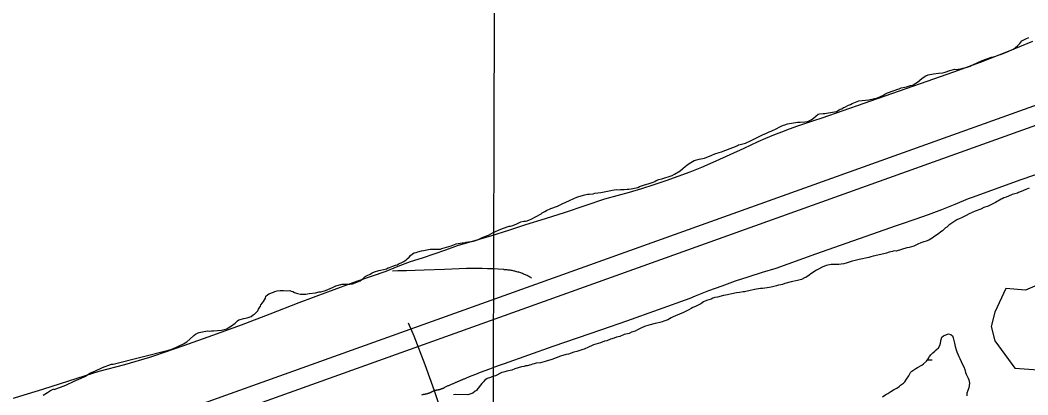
# Model space of a CAD drawing. Extents: x 3177385 to 3215275, y 903885 to 929304.
# Drawn here: x 3186093 to 3187679, y 913719 to 914309 of the extents above; entities that cross this region are included whole.
import ezdxf

# ---------------------------------------------------------------- set-up
doc = ezdxf.new("R2010")
doc.units = 0
for name, color, linetype in [('V-GRID-MAJR', 7, 'Continuous'), ('V-LEVE-TOET', 7, 'Continuous'), ('V-ROAD-CNTR', 7, 'Continuous'), ('V-SITE-VEGE', 7, 'Continuous'), ('V-SURV-LINE', 7, 'Continuous'), ('V-WETL-SWMP', 7, 'Continuous')]:
    doc.layers.add(name, color=color, linetype=linetype)

msp = doc.modelspace()

# ---------------------------------------------------------------- linework, layer by layer
at = {"layer": 'V-GRID-MAJR'}
msp.add_spline([(3186826.1, 909324.9), (3186842, 915385.9), (3186857.8, 921448.8), (3186873.7, 927511.8), (3186873.7, 927513.7)], degree=3, dxfattribs=at)
at = {"layer": 'V-LEVE-TOET'}
for points in [[(3186304.9, 913780.6), (3186350.6, 913796.4), (3186396, 913812.6), (3186441.3, 913829.3), (3186486.4, 913846.4), (3186531.7, 913864.1), (3186577.2, 913881.3), (3186622.9, 913897.8), (3186668.9, 913913.8), (3186687.9, 913921.5), (3186707.2, 913928.9), (3186725.9, 913934.7), (3186744.5, 913940.8), (3186763, 913947.3), (3186781.3, 913954), (3186808.3, 913961.9), (3186835.2, 913970), (3186862, 913978.4), (3186888.7, 913987.2), (3186920, 913996.8), (3186951.2, 914006.7), (3186982.4, 914017), (3187013.4, 914027.6), (3187032.8, 914032.7), (3187052.2, 914038.1), (3187071.4, 914043.9), (3187090.6, 914050), (3187109.7, 914056.4), (3187128.6, 914063.1), (3187147.4, 914070.2), (3187166.1, 914077.6), (3187188.3, 914087.4), (3187210.4, 914097.4), (3187232.4, 914107.5), (3187254.4, 914117.7), (3187266.7, 914123.1), (3187279.1, 914128.3), (3187291.6, 914133.3), (3187304.1, 914138), (3187316.8, 914142.6), (3187329.5, 914146.9), (3187342.3, 914151), (3187355.1, 914155), (3187520.5, 914213.1), (3187562.5, 914227.6), (3187604.3, 914242.9), (3187645.8, 914258.9), (3187687.1, 914275.7)], [(3187744.6, 914083.8), (3187667.8, 914057.4), (3187591.4, 914029.8), (3187585.1, 914027.4), (3187564.3, 914018.7), (3187543.3, 914010.4), (3187522.2, 914002.4), (3187500.9, 913994.8), (3187479.5, 913987.5), (3187471.9, 913985.1), (3187471.9, 913985.1), (3187344.7, 913940.5), (3187282.5, 913917.8), (3187282.5, 913917.8), (3187261, 913911.5), (3187239.7, 913904.8), (3187218.5, 913897.7), (3187197.4, 913890.3), (3187176.4, 913882.5), (3187155.6, 913874.3), (3187146.9, 913870.8), (3187146.9, 913870.8), (3187047.5, 913835.1), (3187008, 913821.4), (3187008, 913821.4), (3186931.1, 913795.2), (3186854.7, 913767.8), (3186846.6, 913764.9), (3186839.2, 913762.2), (3186831.7, 913759.5), (3186824.3, 913756.8), (3186816.9, 913754), (3186809.5, 913751.1), (3186802.2, 913748.1), (3186794.9, 913745.1), (3186791.8, 913743.7), (3186790.8, 913743.4), (3186789.8, 913743), (3186788.8, 913742.6), (3186787.9, 913742.2), (3186786.9, 913741.8), (3186785.9, 913741.3), (3186785, 913740.9), (3186784, 913740.5), (3186783, 913740.1), (3186782.1, 913739.7), (3186781.1, 913739.3), (3186780.2, 913738.9), (3186779.2, 913738.5), (3186778.3, 913738.1), (3186777.4, 913737.6), (3186776.4, 913737.2), (3186775.5, 913736.8), (3186774.6, 913736.4), (3186773.7, 913736), (3186772.8, 913735.6), (3186772.6, 913735.5), (3186772.6, 913735.5), (3186771.5, 913735.1), (3186770.4, 913734.6), (3186769.3, 913734.2), (3186768.2, 913733.7), (3186767.1, 913733.3), (3186766, 913732.8), (3186764.9, 913732.3), (3186763.9, 913731.8), (3186762.8, 913731.3), (3186761.8, 913730.7), (3186760.7, 913730.2), (3186759.7, 913729.6), (3186759.4, 913729.4), (3186758.7, 913729.1), (3186758.1, 913728.9), (3186757.5, 913728.6), (3186756.9, 913728.3), (3186756.2, 913728.1), (3186755.6, 913727.8), (3186754.9, 913727.6), (3186754.3, 913727.4), (3186753.6, 913727.2), (3186753, 913727)], [(3186060.6, 913707.5), (3186128.3, 913727.6), (3186195.6, 913749.1), (3186217.2, 913756.3), (3186257.3, 913766.4), (3186297, 913778.1), (3186304.9, 913780.6)], [(3186753, 913727), (3186752.3, 913726.8), (3186751.7, 913726.6), (3186751, 913726.5), (3186750.3, 913726.3), (3186749.7, 913726.2), (3186749, 913726.1), (3186748.3, 913726), (3186747.7, 913725.9), (3186747, 913725.8), (3186746.3, 913725.7), (3186745.6, 913725.6), (3186744.9, 913725.6), (3186744.3, 913725.5), (3186743.8, 913725.2), (3186743.3, 913724.9), (3186742.8, 913724.6), (3186742.3, 913724.3), (3186741.8, 913724), (3186741.3, 913723.7), (3186740.8, 913723.5), (3186740.3, 913723.2), (3186739.7, 913722.9), (3186739.2, 913722.7), (3186738.7, 913722.4), (3186738.2, 913722.2), (3186737.6, 913722), (3186737.1, 913721.7), (3186736.5, 913721.5), (3186736, 913721.3), (3186735.4, 913721.1), (3186734.9, 913720.9), (3186734.3, 913720.8), (3186733.8, 913720.6), (3186733.2, 913720.4), (3186732.7, 913720.3), (3186732.1, 913720.1), (3186731.5, 913720), (3186731, 913719.9), (3186730.4, 913719.7), (3186729.8, 913719.6), (3186729.3, 913719.5), (3186728.7, 913719.4), (3186728.1, 913719.4), (3186727.6, 913719.3), (3186727, 913719.2), (3186726.4, 913719.1), (3186726.1, 913719.1), (3186724.4, 913718.5)]]:
    msp.add_lwpolyline(points, dxfattribs=at)
at = {"layer": 'V-ROAD-CNTR'}
for points in [[(3186897.8, 913902.8), (3186896.4, 913903.6), (3186895, 913904.4), (3186893.7, 913905.1), (3186892.3, 913905.9), (3186890.9, 913906.6), (3186889.5, 913907.3), (3186888, 913907.9), (3186886.6, 913908.6), (3186885.2, 913909.2), (3186883.7, 913909.8), (3186882.2, 913910.3), (3186880.7, 913910.9), (3186879.3, 913911.4), (3186877.8, 913911.9), (3186876.3, 913912.3), (3186874.8, 913912.8), (3186873.2, 913913.2), (3186871.7, 913913.6), (3186870.2, 913913.9), (3186868.6, 913914.3), (3186867.1, 913914.6), (3186865.6, 913914.8), (3186864, 913915.1), (3186862.4, 913915.3), (3186860.9, 913915.5), (3186859.3, 913915.7), (3186857.8, 913915.8), (3186856.2, 913915.9), (3186854.6, 913916), (3186853.9, 913916.1), (3186845.4, 913916.7), (3186836.9, 913917.3), (3186828.4, 913917.6), (3186819.8, 913917.9), (3186811.3, 913918), (3186802.8, 913917.9), (3186795.5, 913917.7), (3186760.6, 913916.3), (3186728.5, 913915.3), (3186728.5, 913915.3), (3186714.8, 913914.7), (3186701.1, 913914.3), (3186687.4, 913914), (3186678.7, 913913.9), (3186678.7, 913913.9)], [(3186703.5, 913832.2), (3186712.4, 913812), (3186730, 913766.4), (3186744.3, 913725.5), (3186763.1, 913670.3)]]:
    msp.add_lwpolyline(points, dxfattribs=at)
at = {"layer": 'V-SITE-VEGE'}
for points in [[(3187407.7, 914180), (3187413.1, 914181.8), (3187428.7, 914183.4), (3187442.5, 914186.9), (3187447.1, 914188.7), (3187451, 914190.5), (3187454.1, 914192.4), (3187458.3, 914194.6), (3187468.7, 914198.2), (3187474.4, 914200.3), (3187476.7, 914201.1), (3187479.8, 914202.5), (3187485.2, 914203.5), (3187487.9, 914203.9), (3187494.4, 914206), (3187497.8, 914206.7), (3187500.1, 914208.2), (3187502.8, 914209.6), (3187505.6, 914211.5), (3187512.2, 914217.1), (3187514.1, 914218.6), (3187518.3, 914221.1), (3187522.2, 914223), (3187530.6, 914224.7), (3187538.2, 914225.3), (3187544.7, 914226.3), (3187549, 914227.3), (3187556.2, 914229.5), (3187564.3, 914231.6), (3187566.6, 914231.5), (3187568.9, 914231.9), (3187573.5, 914232.2), (3187576.5, 914233.2), (3187581.9, 914234.6), (3187585, 914235.3), (3187588, 914236.8), (3187590, 914237.5), (3187593.4, 914239.3), (3187606.9, 914245.5), (3187621.9, 914250.6), (3187627.2, 914252), (3187632.2, 914253.8), (3187637.6, 914255.6), (3187640.3, 914256.3), (3187645.7, 914258.4), (3187654.1, 914262.1), (3187656.4, 914263.5), (3187659.9, 914266.5), (3187663, 914268.4), (3187666.5, 914272.1), (3187669.7, 914276.2), (3187675.8, 914279.5), (3187680.5, 914281.7)], [(3186881.1, 913991.2), (3186885.7, 913992.2), (3186888, 913992.5), (3186891.1, 913993.2), (3186894.6, 913994.3), (3186897.2, 913995.4), (3186905, 913999.8), (3186912.7, 914003.8), (3186914.6, 914005.3), (3186918.8, 914007.5), (3186921.5, 914009), (3186928.1, 914012.3), (3186938.5, 914016.2), (3186943.9, 914018.8), (3186945.8, 914019.5), (3186957.3, 914025), (3186964.6, 914027.9), (3186969.3, 914030.1), (3186972.3, 914031.1), (3186981.5, 914034), (3186985.7, 914035.1), (3186988.8, 914035), (3186994.9, 914035.6), (3186997.6, 914036.3), (3187007.1, 914037.6), (3187027.8, 914041.8), (3187032, 914042.1), (3187034.7, 914042), (3187037.7, 914042.3), (3187043.8, 914042.2), (3187048.4, 914042.9), (3187050.7, 914042.8), (3187054.5, 914043.5), (3187057.2, 914043.8), (3187064.9, 914045.2), (3187067.9, 914047), (3187072.6, 914048.8), (3187075.6, 914049.9), (3187081.4, 914051.3), (3187089.1, 914053.8), (3187091.7, 914054.9), (3187094.1, 914056.4), (3187097.9, 914057.8), (3187102.9, 914059.2), (3187119, 914064.6), (3187122.9, 914066.4), (3187131.7, 914071.6), (3187136, 914075.3), (3187139.5, 914078.7), (3187142.2, 914080.5), (3187145.7, 914083.5), (3187153.8, 914087.9), (3187161.5, 914090), (3187169.9, 914091.7), (3187181.4, 914096.4), (3187186.4, 914098.6), (3187193.3, 914100.8), (3187196.8, 914101.4), (3187210.6, 914106.9), (3187218.7, 914110.1), (3187221.8, 914111.6), (3187223.7, 914112.7), (3187226.4, 914113.4), (3187234.8, 914115.1), (3187243.7, 914119.5), (3187251.8, 914123.9), (3187262.5, 914129), (3187266.4, 914130.5), (3187271.8, 914133), (3187274.8, 914134.1), (3187277.9, 914135.5), (3187281, 914136.6), (3187290.6, 914141.8), (3187294.5, 914143.6), (3187296.4, 914144.3), (3187300.6, 914145.7), (3187307.1, 914146.7), (3187316.3, 914148.4), (3187320.9, 914148.3), (3187327.8, 914149), (3187332, 914149.6), (3187335, 914150.3), (3187337.7, 914151.8), (3187341.6, 914154.8), (3187345.1, 914157.7), (3187349, 914160.7), (3187351.3, 914161.4), (3187357, 914162.1), (3187359.3, 914162), (3187362, 914162.3), (3187377.7, 914165.4), (3187381.9, 914167.6), (3187383.8, 914168.7), (3187386.1, 914169.4), (3187388.8, 914171.3), (3187390.8, 914172), (3187396.5, 914174.9), (3187400, 914176.4), (3187402.3, 914177.5), (3187405, 914179), (3187407.7, 914180)], [(3187681, 914044.3), (3187676, 914042.1), (3187668.3, 914039.2), (3187664.5, 914037.4), (3187662.6, 914036.7), (3187654.5, 914034.2), (3187648.4, 914032), (3187644.9, 914030.2), (3187641.4, 914029.1), (3187638.7, 914027.6), (3187636.8, 914026.9), (3187627.9, 914021.8), (3187616.4, 914016.3)], [(3187616.4, 914016.3), (3187609.9, 914013.8), (3187604.8, 914011.2), (3187596, 914008.4), (3187586.8, 914004), (3187582.1, 914001.4), (3187573.7, 913997.4), (3187571, 913996.3), (3187567.5, 913994.5), (3187557.9, 913988.2), (3187554.8, 913986), (3187551.3, 913983), (3187549.3, 913981.9), (3187544.7, 913977.4), (3187542, 913975.6), (3187538.5, 913972.6), (3187532.7, 913968.9), (3187528.4, 913965.6), (3187523, 913962.3), (3187519.2, 913960.8), (3187515.3, 913959.8), (3187510.7, 913958.3), (3187506.1, 913956.2), (3187499.6, 913953.2), (3187496.1, 913952.2), (3187492.3, 913951.1), (3187488.4, 913950.4), (3187472, 913945.4), (3187468.5, 913945.5), (3187465.8, 913944.8), (3187460.9, 913943.8), (3187456.3, 913942), (3187452.4, 913940.9), (3187435.6, 913937.5), (3187431.7, 913936), (3187428.7, 913935.3), (3187413.4, 913932.2), (3187407.2, 913930.4), (3187402.6, 913929.4), (3187397.6, 913928), (3187393, 913926.5), (3187389.6, 913925.1), (3187385.4, 913924.8), (3187381.6, 913924.1), (3187374.7, 913924.3), (3187369.7, 913924), (3187361.7, 913922.6), (3187355.2, 913920.1), (3187348.2, 913916.4), (3187346.3, 913915.3), (3187337.4, 913909.4), (3187334.7, 913907.6), (3187329.7, 913903.9), (3187327.4, 913903.2), (3187322.7, 913900.6), (3187320.4, 913899.9), (3187316.2, 913899.2), (3187306.3, 913897.1), (3187296.7, 913894.3), (3187292.8, 913892.9), (3187290.2, 913892.1), (3187286.7, 913891.5), (3187283.6, 913890.4), (3187274.8, 913888.7), (3187268.7, 913887.3), (3187261.5, 913886.3), (3187258, 913886.4), (3187255.3, 913886), (3187248.8, 913885), (3187240, 913882.5), (3187237.4, 913882.2), (3187233.1, 913881.2), (3187230.9, 913881.2), (3187225.1, 913880.2), (3187220.5, 913879.5), (3187213.3, 913878.2), (3187208.3, 913877.1), (3187206, 913876.4), (3187202.9, 913875.7), (3187200.2, 913875.4), (3187190.3, 913872.9), (3187186.1, 913872.3), (3187183, 913871.2), (3187180.7, 913869.7), (3187173, 913867.2), (3187168.4, 913865.4), (3187164.1, 913862.1), (3187162.2, 913861.3), (3187155.7, 913858), (3187151.8, 913856.6), (3187149.1, 913854.7), (3187145.3, 913852.9), (3187137.2, 913848.5), (3187130.6, 913846), (3187124.5, 913843.1), (3187120.6, 913841.6), (3187117.5, 913840.2), (3187112.5, 913837.2), (3187109.1, 913835.8), (3187106, 913834.7), (3187103.3, 913833.6)], [(3186420.2, 913824.5), (3186425.6, 913827.4), (3186431.1, 913831.9), (3186435, 913835.6), (3186436.9, 913837.1), (3186444.9, 913838.9), (3186450.3, 913840.3), (3186456.5, 913842.4), (3186459.6, 913845), (3186461.5, 913845.7), (3186465, 913849.1), (3186466.9, 913851.3), (3186468.1, 913854), (3186470.9, 913858.5), (3186471.7, 913860.4), (3186474.1, 913863.8), (3186476, 913866), (3186478.8, 913871.3), (3186479.6, 913874.3), (3186482.3, 913876.6), (3186484.3, 913877.7), (3186491.6, 913880.5), (3186493.9, 913881.6), (3186497.3, 913882.7), (3186502.3, 913883.4), (3186507.2, 913883.3), (3186511.8, 913882.8), (3186517.5, 913883), (3186519.4, 913882.2), (3186522.1, 913881.4), (3186524.7, 913880.2), (3186529.3, 913878.6), (3186533.8, 913877.4), (3186538.8, 913877.3), (3186542.2, 913877.6), (3186544.9, 913877.9), (3186547.5, 913878.6), (3186557.9, 913879.5), (3186563.6, 913880.9), (3186565.9, 913881.3), (3186573.6, 913883.4), (3186584.3, 913888.1), (3186589.7, 913890.7), (3186599.7, 913893.1), (3186605, 913893.4), (3186611.5, 913893.2), (3186615.7, 913893.5), (3186628, 913898.6), (3186633.1, 913902.7), (3186635.8, 913905.3), (3186639.2, 913907.1), (3186643.5, 913908.9), (3186646.9, 913910.8), (3186650.8, 913912.6), (3186657.3, 913914.7), (3186667.3, 913916.8), (3186669.2, 913917.5), (3186672.3, 913919), (3186674.2, 913919.7), (3186679.6, 913921.5), (3186683.4, 913923), (3186686.1, 913923.7), (3186689.6, 913925.5), (3186692.6, 913926.6), (3186696.5, 913928.8), (3186700.4, 913931.4), (3186701.9, 913932.9), (3186705, 913935.5), (3186707, 913938.1), (3186710.5, 913941.1), (3186713.2, 913942.5), (3186715.9, 913943.2), (3186718.9, 913944.3), (3186724.3, 913945.7), (3186727.7, 913946), (3186730.4, 913946.7), (3186735.8, 913947.8), (3186738.4, 913948.1), (3186743.8, 913948.4), (3186754.5, 913948.1), (3186756.8, 913949.2), (3186771, 913953.5), (3186779, 913956.7), (3186788.6, 913958.5), (3186792, 913958.4), (3186794.7, 913959.1), (3186802, 913960.5), (3186806.6, 913961.1), (3186809.3, 913961.8), (3186814.2, 913963.6), (3186818.1, 913965.4), (3186826.9, 913969.1), (3186830, 913970.5), (3186837.3, 913974.6), (3186849.3, 913980), (3186859.3, 913983.6), (3186862.3, 913984.3), (3186864.6, 913984.7), (3186868.1, 913985.7), (3186874.6, 913988.3), (3186881.1, 913991.2)], [(3187701.2, 913895), (3187675.5, 913883.6), (3187644.2, 913886.4), (3187627, 913849.3), (3187621.3, 913826.5), (3187627, 913803.7), (3187658.4, 913760.8), (3187695.5, 913758)], [(3186129.1, 913718.3), (3186135.7, 913722.4), (3186140.6, 913725.8), (3186145.6, 913728.3), (3186146.4, 913727.5), (3186164.6, 913734.3), (3186177.8, 913740.2), (3186188.6, 913745.2), (3186194.4, 913747.7), (3186203.5, 913753.6), (3186210.1, 913756.2), (3186222.5, 913762.1), (3186236.6, 913767.1), (3186239.1, 913767.1), (3186326.1, 913789.2), (3186329.9, 913790.2), (3186335.3, 913792.4), (3186340, 913794.6), (3186344.2, 913796.4), (3186347.7, 913798.2), (3186350, 913799.3), (3186355, 913802.3), (3186360, 913806.7), (3186365.9, 913812.3), (3186369, 913814.6), (3186372.8, 913816.4), (3186374.7, 913817.1), (3186377.4, 913817.4), (3186379.7, 913818.1), (3186387.7, 913819.5), (3186390.4, 913819.4), (3186393.8, 913819.7), (3186396.9, 913819.7), (3186409.5, 913820.9), (3186417.9, 913823), (3186420.2, 913824.5)], [(3187103.3, 913833.6), (3187099.5, 913832.6), (3187094.9, 913831.9), (3187092.6, 913831.2), (3187082.6, 913828.7), (3187075.7, 913826.6), (3187069.9, 913823.7), (3187064.6, 913821.5), (3187060.7, 913819.3), (3187055.3, 913817.5), (3187051.5, 913815.7), (3187043.8, 913813.9), (3187036.5, 913811), (3187031.5, 913809.6), (3187028.1, 913808.2), (3187022.3, 913806.4), (3187016.5, 913803.8), (3187012.7, 913803.2), (3187006.2, 913800.6), (3186995.4, 913797.4), (3186985.4, 913792.7), (3186982.7, 913791.6), (3186980.4, 913790.9), (3186978.5, 913790.2), (3186969.3, 913787.3), (3186964.3, 913785.9), (3186955.9, 913783), (3186952.4, 913782.3), (3186943.6, 913779.9), (3186936.7, 913777.3), (3186929.8, 913774.4), (3186919, 913771.6), (3186911.8, 913769.5), (3186905.3, 913768.5), (3186901.8, 913767.8), (3186899.1, 913767.1), (3186896.4, 913766), (3186891.1, 913764.6), (3186888.4, 913764.3), (3186886.1, 913763.5), (3186881.9, 913762.9), (3186871.5, 913759.7), (3186866.9, 913757.9), (3186858.9, 913756.1), (3186855.8, 913755), (3186853.5, 913754.7), (3186851.2, 913754), (3186847.7, 913752.5), (3186843.1, 913750), (3186840.8, 913748.9), (3186837, 913747.8), (3186835.1, 913747.1), (3186833.1, 913746), (3186828.1, 913744.6), (3186823.9, 913741.2), (3186821.9, 913739.4), (3186819.6, 913736.8), (3186811.8, 913727), (3186811.4, 913725.9), (3186809, 913724.4), (3186805.2, 913721.4), (3186797.5, 913718.9), (3186777.3, 913719.4), (3186775, 913718.7)]]:
    msp.add_lwpolyline(points, dxfattribs=at)
at = {"layer": 'V-SURV-LINE'}
for points in [[(3185491.6, 913387), (3187991.6, 914282.5)], [(3188001.8, 914254.2), (3185501.7, 913358.7)]]:
    msp.add_lwpolyline(points, dxfattribs=at)
at = {"layer": 'V-WETL-SWMP'}
msp.add_line((3187521, 913774), (3187528.7, 913774), dxfattribs=at)
msp.add_lwpolyline([(3187450.4, 913715.5), (3187455.6, 913719.2), (3187458.7, 913721.1), (3187463.6, 913724), (3187467.7, 913726.7), (3187472.7, 913729.5), (3187476.4, 913732), (3187478.8, 913733.9), (3187483.3, 913737), (3187485.3, 913739.3), (3187488.2, 913743.7), (3187491.7, 913749), (3187494.3, 913753.8), (3187496.3, 913756.3), (3187502.8, 913760.2), (3187505.4, 913761.9), (3187512.1, 913765.4), (3187514.7, 913767.5), (3187519.5, 913771.8), (3187521.9, 913775.4), (3187524.3, 913779.2), (3187526.3, 913781.9), (3187529.6, 913785.1), (3187532.4, 913787.6), (3187534.8, 913789.6), (3187538.3, 913793), (3187540.7, 913796.5), (3187541.4, 913800.4), (3187542.8, 913806.1), (3187543.7, 913809.5), (3187546.1, 913811.8), (3187550.2, 913813.6), (3187554.3, 913814.8), (3187557.7, 913814.1), (3187560.2, 913811.9), (3187561.4, 913808.7), (3187562.8, 913804.2), (3187563.8, 913800.1), (3187564.5, 913795), (3187566.1, 913790), (3187567.3, 913786.6), (3187569, 913782.9), (3187570.4, 913779.3), (3187572, 913776), (3187574.3, 913771.3), (3187576.3, 913766.8), (3187578.1, 913762.9), (3187580, 913758.6), (3187580.9, 913754.1), (3187582.1, 913751.3), (3187583.6, 913748.1), (3187585.2, 913745.1), (3187586.4, 913742.3), (3187587, 913737.1), (3187586.7, 913733.5), (3187586, 913730.1), (3187584.8, 913725.9), (3187583.2, 913721.4), (3187582.9, 913717.2)], dxfattribs=at)

doc.saveas('drawing.dxf')
